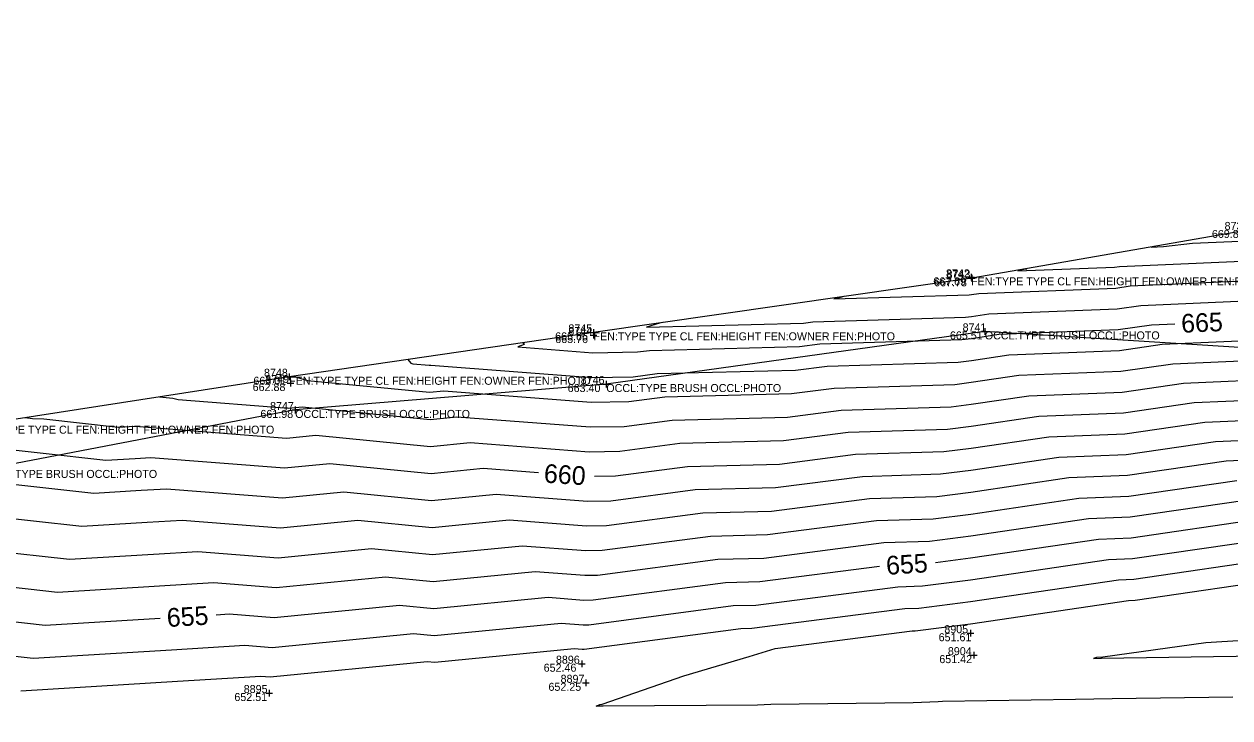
# Model space of a CAD drawing. Extents: x 2129350 to 2137777, y 657588 to 659885.
# Drawn here: x 2137245.4 to 2137426.1, y 659780.1 to 659884 of the extents above; entities that cross this region are included whole.
import ezdxf

# ---------------------------------------------------------------- set-up
doc = ezdxf.new("R2010")
doc.units = 0
for name, color, linetype in [('DT_X_Contour_Major', 7, 'Continuous'), ('DT_X_Contour_Minor', 7, 'Continuous'), ('DT_X_TIN_Hull', 7, 'Continuous'), ('SV_X_Occupation_Line', 7, 'Continuous'), ('SV_X_Shot_Marker', 7, 'Continuous'), ('SV_X_Text_Comment', 7, 'Continuous'), ('SV_X_Text_Elevation', 7, 'Continuous'), ('SV_X_Text_Name', 7, 'Continuous')]:
    doc.layers.add(name, color=color, linetype=linetype)

msp = doc.modelspace()

# ---------------------------------------------------------------- linework, layer by layer
at = {"layer": 'DT_X_Contour_Major'}
for points in [[(2137320.09, 659836.3), (2137320.31, 659836.03), (2137319.38, 659835.65), (2137330.59, 659834.79), (2137337.32, 659834.91), (2137339.09, 659835.14), (2137361.57, 659835.7), (2137364.65, 659836.1), (2137385.92, 659836.76), (2137387.35, 659836.94), (2137391.47, 659837.55), (2137409.37, 659838.25), (2137414.35, 659838.97), (2137417.82, 659839.13)], [(2137330.83, 659816.28), (2137333.99, 659816.33), (2137344.79, 659817.75), (2137358.59, 659818.1), (2137369.96, 659819.57), (2137383.23, 659819.98), (2137387.29, 659820.49), (2137398.94, 659822.21), (2137410.35, 659822.66), (2137422.34, 659824.4), (2137430.33, 659824.76)], [(2137222.85, 659821.68), (2137224.53, 659821.64), (2137226.16, 659821.62), (2137236.44, 659820.79), (2137237.88, 659820.87), (2137257.62, 659818.7), (2137262.01, 659818.96), (2137264.34, 659819.1), (2137284.38, 659817.53), (2137291.18, 659818.2), (2137306.36, 659816.71), (2137314.15, 659817.48), (2137322.45, 659816.84)], [(2137381.95, 659803.37), (2137387.23, 659804.04), (2137406.42, 659806.87), (2137411.32, 659807.06), (2137430.33, 659809.83), (2137436.14, 659810.09), (2137436.17, 659810.09), (2137444.05, 659811.76), (2137447.8, 659811.68), (2137459.37, 659809.69), (2137463.53, 659809.75), (2137481.14, 659809.48)], [(2137274.13, 659795.53), (2137276.11, 659795.65), (2137282.84, 659795.12), (2137301.62, 659796.97), (2137306.75, 659796.47), (2137323.91, 659798.15), (2137329.27, 659797.73), (2137330.65, 659797.76), (2137350.5, 659800.37), (2137355.61, 659800.5), (2137373.57, 659802.81)], [(2137166.07, 659792.85), (2137174.33, 659793.91), (2137188.07, 659794.74), (2137191.47, 659794.38), (2137200.87, 659793.4), (2137216.7, 659794.35), (2137224.86, 659793.68), (2137241.86, 659794.71), (2137248.52, 659793.98), (2137265.75, 659795.02)]]:
    msp.add_lwpolyline(points, dxfattribs=at)
at = {"layer": 'DT_X_Contour_Minor'}
for points in [[(2137414.28, 659850.62), (2137416.12, 659850.73), (2137420.48, 659851.19), (2137433.45, 659851.76)], [(2137395.43, 659847.34), (2137395.66, 659847.35), (2137394.32, 659847.04), (2137408.79, 659847.6), (2137409.56, 659847.72), (2137433.64, 659848.78)], [(2137368.23, 659843.2), (2137367.18, 659842.94), (2137366.74, 659842.85), (2137386.99, 659843.47), (2137387.38, 659843.52), (2137388.48, 659843.69), (2137408.98, 659844.49), (2137411.15, 659844.8), (2137433.83, 659845.81)], [(2137341.11, 659839.33), (2137340.61, 659839.21), (2137338.65, 659838.63), (2137362.17, 659839.23), (2137363.59, 659839.41), (2137386.45, 659840.12), (2137387.37, 659840.23), (2137389.98, 659840.62), (2137409.18, 659841.37), (2137412.75, 659841.89), (2137434.02, 659842.83)], [(2137302.87, 659833.79), (2137303.31, 659833.23), (2137303.6, 659833.15), (2137306.05, 659832.91), (2137306.34, 659832.94), (2137330.46, 659831.08), (2137336.66, 659831.19), (2137340.23, 659831.66), (2137360.98, 659832.18), (2137365.71, 659832.79), (2137385.38, 659833.4), (2137387.34, 659833.65), (2137392.97, 659834.48), (2137409.57, 659835.13), (2137415.95, 659836.06), (2137434.41, 659836.88)], [(2137285.64, 659831.27), (2137285.66, 659831.26), (2137287.83, 659830.65), (2137306.13, 659828.86), (2137308.29, 659829.08), (2137330.33, 659827.38), (2137335.99, 659827.48), (2137341.37, 659828.19), (2137360.38, 659828.66), (2137366.77, 659829.49), (2137384.84, 659830.05), (2137387.33, 659830.36), (2137394.46, 659831.41), (2137409.76, 659832.01), (2137417.55, 659833.14), (2137434.6, 659833.9)], [(2137265.63, 659828.19), (2137267.62, 659827.96), (2137268.42, 659827.8), (2137285, 659826.49), (2137287.01, 659826.69), (2137306.21, 659824.81), (2137310.24, 659825.21), (2137330.19, 659823.67), (2137335.32, 659823.76), (2137342.51, 659824.71), (2137359.78, 659825.14), (2137367.83, 659826.18), (2137384.31, 659826.69), (2137387.32, 659827.07), (2137395.96, 659828.35), (2137409.96, 659828.89), (2137419.14, 659830.23), (2137434.79, 659830.92)], [(2137245.52, 659825.08), (2137246.61, 659824.95), (2137248.32, 659824.87), (2137259.44, 659823.64), (2137261.1, 659823.74), (2137261.98, 659823.79), (2137284.69, 659822.01), (2137289.09, 659822.45), (2137306.28, 659820.76), (2137312.2, 659821.34), (2137330.06, 659819.96), (2137334.65, 659820.05), (2137343.65, 659821.23), (2137359.19, 659821.62), (2137368.9, 659822.87), (2137383.77, 659823.33), (2137387.31, 659823.78), (2137397.45, 659825.28), (2137410.15, 659825.77), (2137420.74, 659827.32), (2137434.98, 659827.95)], [(2137238.68, 659815.64), (2137255.8, 659813.75), (2137262.92, 659814.18), (2137266.69, 659814.41), (2137284.07, 659813.05), (2137293.27, 659813.95), (2137306.44, 659812.66), (2137316.1, 659813.61), (2137329.8, 659812.55), (2137333.32, 659812.62), (2137345.93, 659814.28), (2137357.99, 659814.58), (2137371.02, 659816.26), (2137382.7, 659816.62), (2137387.28, 659817.2), (2137400.44, 659819.14), (2137410.54, 659819.54), (2137423.94, 659821.49), (2137435.37, 659821.99)], [(2137239.48, 659810.41), (2137253.98, 659808.81), (2137263.82, 659809.41), (2137269.05, 659809.72), (2137283.76, 659808.57), (2137295.36, 659809.71), (2137306.52, 659808.62), (2137318.05, 659809.75), (2137329.67, 659808.85), (2137332.65, 659808.9), (2137347.08, 659810.8), (2137357.4, 659811.06), (2137372.08, 659812.95), (2137382.16, 659813.26), (2137387.27, 659813.91), (2137401.93, 659816.07), (2137410.74, 659816.42), (2137425.54, 659818.57), (2137435.56, 659819.02)], [(2137240.27, 659805.18), (2137252.16, 659803.86), (2137264.73, 659804.63), (2137271.4, 659805.03), (2137283.45, 659804.08), (2137297.44, 659805.46), (2137306.59, 659804.57), (2137320, 659805.88), (2137329.54, 659805.14), (2137331.99, 659805.19), (2137348.22, 659807.32), (2137356.8, 659807.54), (2137373.14, 659809.64), (2137381.62, 659809.91), (2137387.26, 659810.62), (2137403.43, 659813.01), (2137410.93, 659813.3), (2137427.13, 659815.66)], [(2137241.07, 659799.94), (2137250.34, 659798.92), (2137265.64, 659799.85), (2137273.75, 659800.34), (2137283.15, 659799.6), (2137299.53, 659801.21), (2137306.67, 659800.52), (2137321.96, 659802.01), (2137329.41, 659801.44), (2137331.32, 659801.47), (2137349.36, 659803.85), (2137356.21, 659804.02), (2137374.2, 659806.34), (2137381.09, 659806.55), (2137387.25, 659807.33), (2137404.92, 659809.94), (2137411.13, 659810.18), (2137428.73, 659812.74)], [(2137242.66, 659789.48), (2137246.7, 659789.03), (2137267.45, 659790.29), (2137278.46, 659790.96), (2137282.53, 659790.64), (2137303.71, 659792.72), (2137306.83, 659792.42), (2137325.86, 659794.28), (2137329.14, 659794.03), (2137329.99, 659794.04), (2137351.64, 659796.89), (2137355.01, 659796.98), (2137376.33, 659799.72), (2137380.01, 659799.84), (2137387.22, 659800.75), (2137407.91, 659803.8), (2137411.52, 659803.94), (2137431.93, 659806.91)], [(2137433.53, 659804), (2137411.72, 659800.83), (2137409.4, 659800.73), (2137387.21, 659797.46), (2137379.48, 659796.48), (2137377.39, 659796.42), (2137354.42, 659793.46), (2137352.78, 659793.41), (2137329.32, 659790.33), (2137329.01, 659790.32), (2137327.81, 659790.42), (2137306.9, 659788.37), (2137305.79, 659788.48), (2137282.22, 659786.16), (2137280.82, 659786.27), (2137268.36, 659785.51), (2137244.88, 659784.09)], [(2137426.56, 659783.19), (2137408.45, 659782.93), (2137402.93, 659782.81), (2137383.03, 659782.54), (2137382.38, 659782.5), (2137378.62, 659782.32), (2137357.28, 659782.09), (2137355.29, 659781.99), (2137332.17, 659781.82), (2137332.17, 659781.82), (2137331.1, 659781.81), (2137331.67, 659782.1), (2137331.99, 659782.13), (2137344.23, 659786.38), (2137354.04, 659789.26), (2137357.93, 659790.46), (2137378.45, 659793.11), (2137378.94, 659793.12), (2137387.2, 659794.17), (2137410.9, 659797.67), (2137411.91, 659797.71), (2137435.12, 659801.09)], [(2137452.16, 659793.38), (2137438.23, 659792.48), (2137434.58, 659792.09), (2137422.5, 659791.3), (2137407.03, 659789.18), (2137406.08, 659789.12), (2137405.67, 659788.99), (2137406.75, 659789.01), (2137406.83, 659789.01), (2137430.36, 659789.35), (2137432.25, 659789.39), (2137438.98, 659789.49), (2137439.83, 659789.51), (2137463.48, 659792.51), (2137464.21, 659792.55), (2137472.98, 659793.72), (2137470.02, 659793.99), (2137463.62, 659793.57), (2137452.16, 659793.38)]]:
    msp.add_lwpolyline(points, dxfattribs=at)
at = {"layer": 'DT_X_TIN_Hull'}
msp.add_lwpolyline([(2137682.67, 659795.89), (2137683.23, 659802.45), (2137681.16, 659866.09), (2137662.56, 659884.03), (2137618.21, 659881.07), (2137582.15, 659875.2), (2137519.78, 659866.12), (2137448.73, 659855.63), (2137433.35, 659853.23), (2137429.07, 659853.19), (2137387.39, 659845.94), (2137330.7, 659837.84), (2137285.08, 659831.19), (2137237.64, 659823.86)], dxfattribs=at)
at = {"layer": 'SV_X_Occupation_Line'}
msp.add_lwpolyline([(2137480.38, 659843.41), (2137437.87, 659834.95), (2137389.36, 659837.99), (2137332.62, 659830.1), (2137285.98, 659826.21), (2137239.08, 659817.23), (2137193.33, 659807.31), (2137176.53, 659790.93), (2137161.71, 659798.09), (2137093.33, 659789.19), (2137049.71, 659785.18), (2137001.99, 659777.26), (2136954.5, 659770.07), (2136896.4, 659764.61), (2136840.89, 659752.59), (2136788.74, 659742.51), (2136730.29, 659733.36), (2136681.93, 659723.11), (2136638.55, 659717.12), (2136590.23, 659707.52), (2136559.74, 659704.46)], dxfattribs=at)
at = {"layer": 'SV_X_Shot_Marker'}
for p, q in [((2137387.29, 659846.59), (2137387.29, 659845.59)), ((2137387.39, 659846.44), (2137387.39, 659845.44)), ((2137386.79, 659846.09), (2137387.79, 659846.09)), ((2137386.89, 659845.94), (2137387.89, 659845.94)), ((2137387.29, 659846.09), (2137387.29, 659846.09)), ((2137387.39, 659845.94), (2137387.39, 659845.94)), ((2137330.18, 659837.44), (2137331.18, 659837.44)), ((2137330.2, 659837.84), (2137331.2, 659837.84)), ((2137330.68, 659837.94), (2137330.68, 659836.94)), ((2137330.68, 659837.44), (2137330.68, 659837.44)), ((2137330.7, 659838.34), (2137330.7, 659837.34)), ((2137330.7, 659837.84), (2137330.7, 659837.84)), ((2137388.86, 659837.99), (2137389.86, 659837.99)), ((2137389.36, 659838.49), (2137389.36, 659837.49)), ((2137389.36, 659837.99), (2137389.36, 659837.99)), ((2137284.58, 659831.19), (2137285.58, 659831.19)), ((2137284.76, 659830.25), (2137285.76, 659830.25)), ((2137285.08, 659831.69), (2137285.08, 659830.69)), ((2137285.08, 659831.19), (2137285.08, 659831.19)), ((2137285.26, 659830.75), (2137285.26, 659829.75)), ((2137285.26, 659830.25), (2137285.26, 659830.25)), ((2137332.12, 659830.1), (2137333.12, 659830.1)), ((2137332.62, 659830.6), (2137332.62, 659829.6)), ((2137332.62, 659830.1), (2137332.62, 659830.1)), ((2137285.98, 659826.71), (2137285.98, 659825.71)), ((2137285.48, 659826.21), (2137286.48, 659826.21)), ((2137285.98, 659826.21), (2137285.98, 659826.21)), ((2137386.69, 659792.76), (2137387.69, 659792.76)), ((2137387.19, 659793.26), (2137387.19, 659792.26)), ((2137387.19, 659792.76), (2137387.19, 659792.76)), ((2137328.94, 659788.69), (2137328.94, 659787.69)), ((2137387.21, 659789.47), (2137388.21, 659789.47)), ((2137387.71, 659789.97), (2137387.71, 659788.97)), ((2137387.71, 659789.47), (2137387.71, 659789.47)), ((2137328.44, 659788.19), (2137329.44, 659788.19)), ((2137328.94, 659788.19), (2137328.94, 659788.19)), ((2137329.05, 659785.33), (2137330.05, 659785.33)), ((2137329.55, 659785.83), (2137329.55, 659784.83)), ((2137329.55, 659785.33), (2137329.55, 659785.33)), ((2137281.56, 659783.8), (2137282.56, 659783.8)), ((2137282.06, 659784.3), (2137282.06, 659783.3)), ((2137282.06, 659783.8), (2137282.06, 659783.8))]:
    msp.add_line(p, q, dxfattribs=at)

# ---------------------------------------------------------------- texts
at = {"layer": 'DT_X_Contour_Major'}
for s, rotation, p in [('665', 2.5402, (2137418.85, 659837.77)), ('660', 356.1717, (2137323.2, 659815.34)), ('655', 3.8184, (2137374.65, 659801.5)), ('655', 3.4691, (2137266.82, 659793.68))]:
    msp.add_text(s, height=2.8, rotation=rotation, dxfattribs=at).set_placement(p)
at = {"layer": 'SV_X_Text_Comment'}
for s, p in [('FEN:TYPE TYPE CL FEN:HEIGHT FEN:OWNER FEN:PHOTO', (2137387.29, 659844.89)), ('FEN:TYPE TYPE CL FEN:HEIGHT FEN:OWNER FEN:PHOTO', (2137330.7, 659836.65)), ('OCCL:TYPE BRUSH OCCL:PHOTO', (2137389.36, 659836.79)), ('FEN:TYPE TYPE CL FEN:HEIGHT FEN:OWNER FEN:PHOTO', (2137285.08, 659829.99)), ('OCCL:TYPE BRUSH OCCL:PHOTO', (2137332.62, 659828.9)), ('OCCL:TYPE BRUSH OCCL:PHOTO', (2137285.98, 659825.02)), ('FEN:TYPE TYPE CL FEN:HEIGHT FEN:OWNER FEN:PHOTO', (2137237.65, 659822.66)), ('OCCL:TYPE BRUSH OCCL:PHOTO', (2137239.08, 659816.03))]:
    msp.add_text(s, height=1.2, dxfattribs=at).set_placement(p)
at = {"layer": 'SV_X_Text_Elevation'}
for s, p in [('669.83', (2137423.4, 659851.99)), ('667.69', (2137381.63, 659844.89)), ('667.78', (2137381.76, 659844.74)), ('665.66', (2137324.95, 659836.65)), ('665.76', (2137324.97, 659836.24)), ('665.51', (2137384.13, 659836.79)), ('662.88', (2137279.61, 659829.05)), ('663.01', (2137279.72, 659829.99)), ('663.40', (2137326.83, 659828.9)), ('661.98', (2137280.77, 659825.02)), ('651.61', (2137382.44, 659791.56)), ('651.42', (2137382.54, 659788.28)), ('652.46', (2137323.23, 659786.99)), ('652.25', (2137323.95, 659784.13)), ('652.51', (2137276.87, 659782.6))]:
    msp.add_text(s, height=1.2, dxfattribs=at).set_placement(p)
at = {"layer": 'SV_X_Text_Name'}
for s, p in [('8738', (2137425.3, 659853.19)), ('8742', (2137383.54, 659846.09)), ('8743', (2137383.63, 659845.94)), ('8741', (2137386.03, 659837.99)), ('8744', (2137326.93, 659837.44)), ('8745', (2137326.94, 659837.84)), ('8748', (2137281.31, 659831.19)), ('8749', (2137281.49, 659830.25)), ('8746', (2137328.78, 659830.1)), ('8747', (2137282.22, 659826.21)), ('8905', (2137383.29, 659792.76)), ('8904', (2137383.82, 659789.47)), ('8896', (2137325.07, 659788.19)), ('8895', (2137278.27, 659783.8)), ('8897', (2137325.77, 659785.33))]:
    msp.add_text(s, height=1.2, dxfattribs=at).set_placement(p)

doc.saveas('drawing.dxf')
